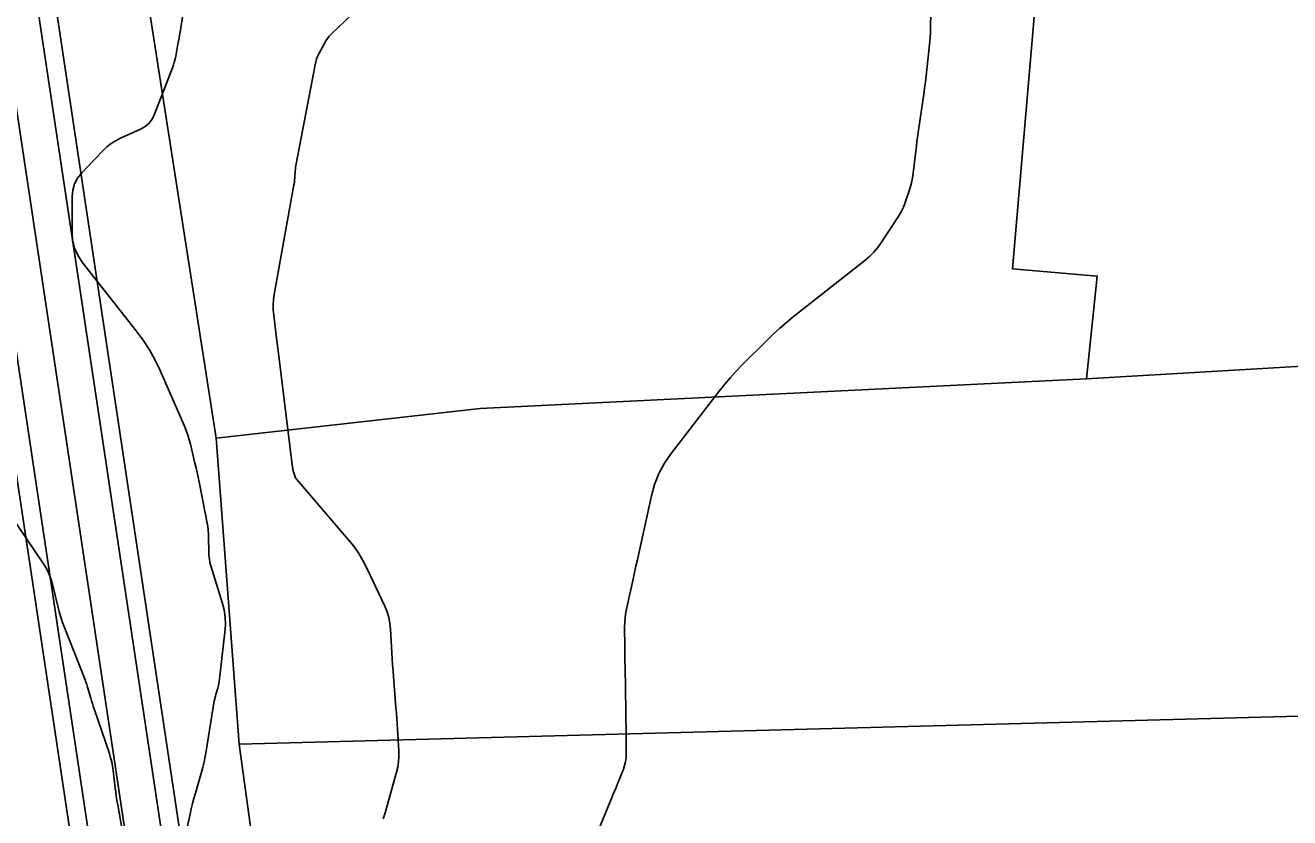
# Model space of a CAD drawing. Extents: x -534481 to -534262, y -1190577 to -1190138.
# Drawn here: x -534407.48 to -534390.01, y -1190447.62 to -1190436.66 of the extents above; entities that cross this region are included whole.
import ezdxf

# ---------------------------------------------------------------- set-up
doc = ezdxf.new("R2010")
doc.units = 0
for name, color, linetype in [('Bonity', 7, 'Continuous'), ('Definiční body', 7, 'Continuous'), ('Polygon parcely', 7, 'Continuous'), ('Vrstva 18', 7, 'Continuous'), ('Vrstva 19', 7, 'Continuous'), ('Vrstva 35', 7, 'Continuous')]:
    doc.layers.add(name, color=color, linetype=linetype)

msp = doc.modelspace()

# ---------------------------------------------------------------- linework, layer by layer
at = {"layer": 'Bonity'}
msp.add_lwpolyline([(-534408.105, -1190518.46), (-534393.616, -1190502.389), (-534391.346, -1190496.962), (-534392.763, -1190488.017), (-534396.655, -1190477.752), (-534402.513, -1190464.283), (-534404.757, -1190456.741), (-534408.311, -1190433.088), (-534409.248, -1190427.879), (-534409.316, -1190416.054), (-534409.076, -1190409.418), (-534409.868, -1190391.439)], dxfattribs=at)
at = {"layer": 'Definiční body'}
for points in [[(-534407.37, -1190426.73), (-534406.49, -1190431.77), (-534404.84, -1190442.37)], [(-534404.84, -1190442.37), (-534401.19, -1190441.96), (-534392.82, -1190441.55), (-534387.17, -1190441.22)], [(-534403.02, -1190457.53), (-534404.52, -1190446.6), (-534404.84, -1190442.37)]]:
    msp.add_lwpolyline(points, dxfattribs=at)
at = {"layer": 'Polygon parcely'}
for points in [[(-534392.82, -1190441.55), (-534387.17, -1190441.22), (-534385.96, -1190428.48), (-534407.37, -1190426.73), (-534406.49, -1190431.77), (-534395.3, -1190431.89), (-534395.29, -1190432.19), (-534393.18, -1190432.37), (-534393.84, -1190440.03), (-534392.67, -1190440.13)], [(-534389.01, -1190446.19), (-534388.94, -1190456.35), (-534382.5, -1190455.87), (-534382.59, -1190441.28), (-534387.17, -1190441.22), (-534392.82, -1190441.55), (-534401.19, -1190441.96), (-534404.84, -1190442.37), (-534404.52, -1190446.6)]]:
    msp.add_lwpolyline(points, close=True, dxfattribs=at)
at = {"layer": 'Vrstva 18'}
for points in [[(-534399.696, -1190448.119), (-534399.379, -1190447.352), (-534399.358, -1190447.301), (-534399.337, -1190447.251), (-534399.316, -1190447.2), (-534399.296, -1190447.149), (-534399.214, -1190446.946), (-534399.197, -1190446.895), (-534399.184, -1190446.843), (-534399.177, -1190446.789), (-534399.174, -1190446.735), (-534399.177, -1190446.421), (-534399.178, -1190446.35), (-534399.179, -1190446.28), (-534399.18, -1190446.209), (-534399.181, -1190446.139), (-534399.191, -1190445.531), (-534399.192, -1190445.463), (-534399.193, -1190445.394), (-534399.194, -1190445.325), (-534399.195, -1190445.257), (-534399.197, -1190444.982), (-534399.196, -1190444.913), (-534399.19, -1190444.845), (-534399.181, -1190444.778), (-534399.168, -1190444.71), (-534399.08, -1190444.318), (-534399.06, -1190444.23), (-534399.041, -1190444.142), (-534399.021, -1190444.054), (-534399.002, -1190443.966), (-534398.827, -1190443.169), (-534398.784, -1190443.011), (-534398.723, -1190442.86), (-534398.647, -1190442.717), (-534398.554, -1190442.581), (-534397.891, -1190441.72), (-534397.815, -1190441.626), (-534397.737, -1190441.534), (-534397.656, -1190441.444), (-534397.572, -1190441.357), (-534397.23, -1190441.016), (-534397.143, -1190440.931), (-534397.054, -1190440.85), (-534396.963, -1190440.771), (-534396.869, -1190440.695), (-534395.88, -1190439.917), (-534395.814, -1190439.861), (-534395.754, -1190439.8), (-534395.698, -1190439.734), (-534395.648, -1190439.664), (-534395.417, -1190439.31), (-534395.391, -1190439.267), (-534395.368, -1190439.223), (-534395.347, -1190439.177), (-534395.329, -1190439.13), (-534395.262, -1190438.94), (-534395.247, -1190438.892), (-534395.234, -1190438.843), (-534395.224, -1190438.794), (-534395.217, -1190438.744), (-534395.177, -1190438.407), (-534395.168, -1190438.334), (-534395.159, -1190438.261), (-534395.149, -1190438.189), (-534395.138, -1190438.116), (-534395.077, -1190437.708), (-534395.065, -1190437.622), (-534395.053, -1190437.536), (-534395.042, -1190437.45), (-534395.032, -1190437.363), (-534394.994, -1190437.017), (-534394.985, -1190436.931), (-534394.979, -1190436.844), (-534394.974, -1190436.757), (-534394.971, -1190436.671), (-534394.958, -1190436.158)], [(-534405.39, -1190448.426), (-534405.199, -1190447.567), (-534405.182, -1190447.494), (-534405.164, -1190447.422), (-534405.145, -1190447.349), (-534405.125, -1190447.277), (-534405.043, -1190446.989), (-534405.023, -1190446.916), (-534405.006, -1190446.844), (-534404.991, -1190446.77), (-534404.978, -1190446.697), (-534404.864, -1190446.002), (-534404.859, -1190445.98), (-534404.855, -1190445.958), (-534404.849, -1190445.936), (-534404.843, -1190445.914), (-534404.816, -1190445.828), (-534404.81, -1190445.806), (-534404.805, -1190445.785), (-534404.801, -1190445.762), (-534404.797, -1190445.74), (-534404.718, -1190445.053), (-534404.712, -1190444.949), (-534404.716, -1190444.846), (-534404.73, -1190444.745), (-534404.756, -1190444.644), (-534404.911, -1190444.137), (-534404.924, -1190444.089), (-534404.933, -1190444.041), (-534404.939, -1190443.992), (-534404.942, -1190443.942), (-534404.944, -1190443.743), (-534404.945, -1190443.693), (-534404.949, -1190443.643), (-534404.955, -1190443.594), (-534404.964, -1190443.545), (-534405.074, -1190442.975), (-534405.087, -1190442.91), (-534405.101, -1190442.845), (-534405.115, -1190442.78), (-534405.131, -1190442.715), (-534405.194, -1190442.456), (-534405.211, -1190442.392), (-534405.23, -1190442.328), (-534405.253, -1190442.266), (-534405.278, -1190442.204), (-534405.614, -1190441.438), (-534405.683, -1190441.292), (-534405.761, -1190441.152), (-534405.847, -1190441.017), (-534405.943, -1190440.887), (-534406.689, -1190439.937), (-534406.751, -1190439.844), (-534406.795, -1190439.746), (-534406.821, -1190439.641), (-534406.829, -1190439.529), (-534406.828, -1190439.036), (-534406.82, -1190438.944), (-534406.795, -1190438.858), (-534406.754, -1190438.778), (-534406.696, -1190438.705), (-534406.404, -1190438.399), (-534406.35, -1190438.346), (-534406.291, -1190438.3), (-534406.228, -1190438.26), (-534406.16, -1190438.226), (-534405.882, -1190438.1), (-534405.818, -1190438.064), (-534405.764, -1190438.018), (-534405.721, -1190437.961), (-534405.689, -1190437.895), (-534405.444, -1190437.252), (-534405.43, -1190437.212), (-534405.418, -1190437.173), (-534405.407, -1190437.132), (-534405.398, -1190437.091), (-534405.366, -1190436.927), (-534405.358, -1190436.886), (-534405.351, -1190436.844), (-534405.343, -1190436.803), (-534405.337, -1190436.762), (-534405.294, -1190436.493)], [(-534407.692, -1190443.413), (-534407.223, -1190444.108), (-534407.183, -1190444.174), (-534407.149, -1190444.243), (-534407.121, -1190444.315), (-534407.099, -1190444.389), (-534407.026, -1190444.693), (-534407.006, -1190444.768), (-534406.984, -1190444.843), (-534406.959, -1190444.917), (-534406.932, -1190444.99), (-534406.665, -1190445.665), (-534406.651, -1190445.701), (-534406.638, -1190445.738), (-534406.626, -1190445.775), (-534406.614, -1190445.813), (-534406.57, -1190445.964), (-534406.559, -1190446.001), (-534406.548, -1190446.039), (-534406.536, -1190446.076), (-534406.523, -1190446.113), (-534406.313, -1190446.731), (-534406.296, -1190446.788), (-534406.281, -1190446.846), (-534406.269, -1190446.904), (-534406.261, -1190446.964), (-534406.234, -1190447.202), (-534406.226, -1190447.262), (-534406.218, -1190447.321), (-534406.209, -1190447.38), (-534406.199, -1190447.439), (-534406.006, -1190448.53)]]:
    msp.add_lwpolyline(points, dxfattribs=at)
at = {"layer": 'Vrstva 19'}
msp.add_lwpolyline([(-534402.53, -1190447.631), (-534402.518, -1190447.589), (-534402.506, -1190447.548), (-534402.348, -1190446.989), (-534402.33, -1190446.916), (-534402.319, -1190446.843), (-534402.314, -1190446.769), (-534402.316, -1190446.695), (-534402.334, -1190446.395), (-534402.338, -1190446.32), (-534402.343, -1190446.245), (-534402.349, -1190446.17), (-534402.355, -1190446.095), (-534402.388, -1190445.667), (-534402.395, -1190445.585), (-534402.401, -1190445.503), (-534402.406, -1190445.42), (-534402.411, -1190445.338), (-534402.43, -1190445.009), (-534402.439, -1190444.928), (-534402.455, -1190444.848), (-534402.478, -1190444.771), (-534402.509, -1190444.695), (-534402.752, -1190444.179), (-534402.807, -1190444.07), (-534402.869, -1190443.966), (-534402.939, -1190443.866), (-534403.015, -1190443.771), (-534403.724, -1190442.942), (-534403.733, -1190442.931), (-534403.741, -1190442.918), (-534403.747, -1190442.905), (-534403.752, -1190442.891), (-534403.771, -1190442.835), (-534403.776, -1190442.821), (-534403.779, -1190442.807), (-534403.782, -1190442.792), (-534403.784, -1190442.778), (-534403.975, -1190441.236), (-534403.984, -1190441.165), (-534403.993, -1190441.094), (-534404.001, -1190441.023), (-534404.01, -1190440.952), (-534404.044, -1190440.669), (-534404.05, -1190440.598), (-534404.05, -1190440.527), (-534404.046, -1190440.457), (-534404.036, -1190440.386), (-534403.764, -1190438.872), (-534403.761, -1190438.855), (-534403.758, -1190438.834), (-534403.757, -1190438.826), (-534403.757, -1190438.822), (-534403.747, -1190438.679), (-534403.745, -1190438.654), (-534403.742, -1190438.629), (-534403.738, -1190438.604), (-534403.734, -1190438.58), (-534403.472, -1190437.21), (-534403.463, -1190437.171), (-534403.451, -1190437.132), (-534403.437, -1190437.095), (-534403.42, -1190437.059), (-534403.344, -1190436.916), (-534403.324, -1190436.881), (-534403.302, -1190436.848), (-534403.276, -1190436.817), (-534403.249, -1190436.788), (-534402.669, -1190436.23)], dxfattribs=at)
at = {"layer": 'Vrstva 35'}
for points in [[(-534405.407, -1190514.348), (-534394.258, -1190501.982), (-534392.12, -1190496.869), (-534393.492, -1190488.211), (-534397.35, -1190478.035), (-534403.219, -1190464.54), (-534405.491, -1190456.905), (-534409.051, -1190433.21), (-534409.998, -1190427.948), (-534410.066, -1190416.042), (-534409.827, -1190409.421), (-534410.645, -1190390.84)], [(-534405.057, -1190514.333), (-534394.044, -1190502.118), (-534391.862, -1190496.9), (-534393.249, -1190488.146), (-534397.118, -1190477.94), (-534402.983, -1190464.455), (-534405.247, -1190456.85), (-534408.804, -1190433.17), (-534409.748, -1190427.925), (-534409.816, -1190416.046), (-534409.577, -1190409.42), (-534410.397, -1190390.795)], [(-534403.656, -1190514.273), (-534393.187, -1190502.661), (-534390.83, -1190497.024), (-534392.278, -1190487.888), (-534396.191, -1190477.563), (-534402.042, -1190464.111), (-534404.268, -1190456.632), (-534407.818, -1190433.007), (-534408.749, -1190427.833), (-534408.816, -1190416.061), (-534408.576, -1190409.416), (-534409.363, -1190391.537)], [(-534403.306, -1190514.257), (-534392.973, -1190502.796), (-534390.572, -1190497.055), (-534392.035, -1190487.824), (-534395.96, -1190477.469), (-534401.807, -1190464.025), (-534404.023, -1190456.578), (-534407.571, -1190432.966), (-534408.499, -1190427.81), (-534408.566, -1190416.065), (-534408.326, -1190409.415), (-534409.111, -1190391.586)]]:
    msp.add_lwpolyline(points, dxfattribs=at)

doc.saveas('drawing.dxf')
